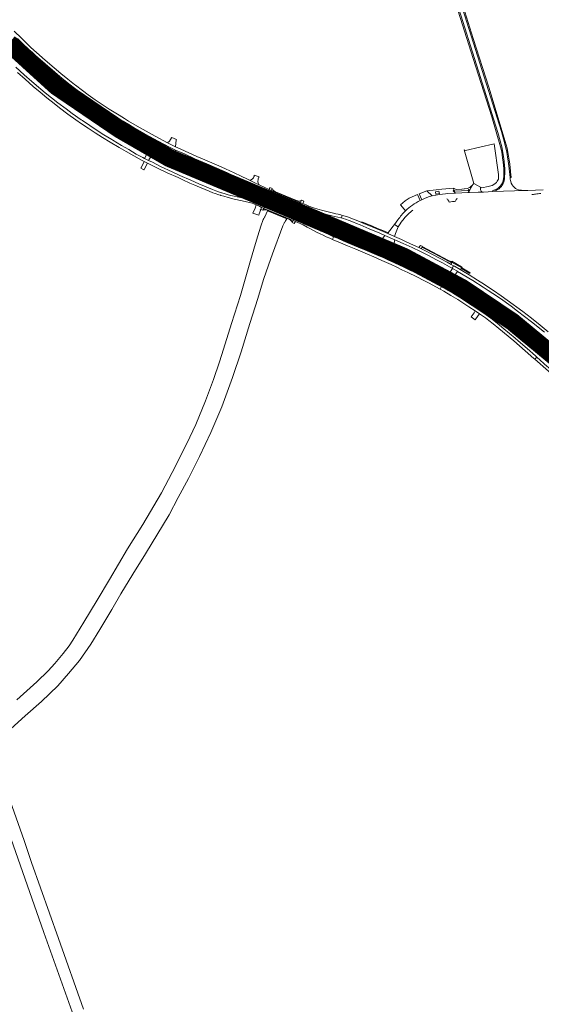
# Model space of a CAD drawing. Header units: metres. Extents: x 166325 to 190320, y 381923 to 404576.
# Tile 735 of 1056: x 173423 to 173856, y 397675 to 398494. Entities that reach past the tile are written whole.
import ezdxf

# ---------------------------------------------------------------- set-up
doc = ezdxf.new("R2010")
doc.units = ezdxf.units.M
for name, color, linetype, lineweight in [('B-WE-OG-WATER_BEEK-GV', 8, 'Continuous', 18), ('B-WE-VH-VERHARDING_ASFALT-GV', 8, 'Continuous', 18), ('B-WE-VH-VERHARDING_BETON-GV', 8, 'Continuous', 18), ('B-WE-VH-VERHARDING_BETONSTRAATSTEEN-GV', 8, 'Continuous', 18), ('B-WE-VH-VERHARDING_HALFVERHARDING-GV', 8, 'Continuous', 18), ('B-WE-VH-VERHARDING_N-WEG', 8, 'Continuous', 18), ('B-WE-VH-VERHARDING_STRAATBAKSTEEN-GV', 8, 'Continuous', 18)]:
    doc.layers.add(name, color=color, linetype=linetype, lineweight=lineweight)

msp = doc.modelspace()

# ---------------------------------------------------------------- linework, layer by layer
at = {"layer": 'B-WE-OG-WATER_BEEK-GV', "flags": 128}
for points in [[(173412.321, 397901.473), (173427.192, 397914.991), (173440.747, 397927.15), (173454.235, 397940.158), (173463.103, 397950.389), (173472.243, 397961.238), (173481.702, 397974.836), (173489.202, 397986.993), (173499.135, 398003.418), (173506.751, 398016.498), (173516.556, 398032.986), (173527.306, 398049.935), (173546.931, 398082.442), (173554.436, 398096.626), (173562.965, 398112.424), (173572.097, 398130.702), (173581.551, 398150.705), (173590.641, 398172.044), (173599.506, 398196.447), (173606.838, 398217.988), (173613.941, 398241.532), (173620.583, 398262.33), (173625.386, 398278.1), (173629.431, 398290.02), (173632.822, 398299.4), (173641.442, 398322.784), (173641.889, 398323.809), (173642.521, 398325.038), (173642.899, 398325.697), (173643.255, 398326.186), (173643.67, 398326.785), (173644.675, 398328.509), (173628.743, 398335.23), (173626.333, 398330.274), (173626.217, 398330.037), (173625.481, 398328.957), (173625.108, 398327.874), (173623.175, 398322.511), (173620.655, 398314.353), (173618.753, 398308.18), (173614.498, 398293.93), (173606.191, 398264.796), (173598.807, 398241.625), (173592.12, 398220.17), (173588.848, 398209.506), (173583.784, 398194.968), (173577.239, 398177.126), (173569.039, 398157.39), (173564.144, 398146.814), (173556.083, 398130.518), (173549.483, 398117.477), (173540.385, 398100.556), (173524.895, 398074.316), (173512.354, 398053.937), (173497.297, 398028.52), (173487.131, 398011.419), (173475.895, 397992.921), (173466.886, 397977.996), (173463.769, 397973.226), (173458.629, 397966.931), (173451.84, 397958.661), (173446.277, 397952.495), (173436.887, 397943.422), (173420.195, 397928.305)], [(173475.56, 397671.134), (173454.859, 397729.727), (173432.509, 397793.056), (173426.301, 397811.294), (173414.639, 397844.463)], [(173415.297, 397813.243), (173442.78, 397734.823), (173477.407, 397637.782)]]:
    msp.add_lwpolyline(points, dxfattribs=at)
at = {"layer": 'B-WE-VH-VERHARDING_ASFALT-GV', "flags": 128}
for points in [[(173734.64, 398671.449), (173745.89, 398635.941), (173769.669, 398560.535), (173769.903, 398559.795), (173820.205, 398400.281), (173823.52, 398388.59), (173825.2, 398378.721), (173825.91, 398370.281)], [(173734.64, 398671.449), (173745.89, 398635.941), (173769.669, 398560.535), (173769.903, 398559.795), (173820.205, 398400.281), (173823.52, 398388.59), (173825.2, 398378.721), (173825.91, 398370.281)], [(173830.539, 398361.571), (173830.406, 398362.856), (173829.3, 398372.69), (173827.58, 398384.031), (173825.83, 398392.09), (173823.15, 398401.09), (173772.826, 398560.683)], [(173830.539, 398361.571), (173830.406, 398362.856), (173829.3, 398372.69), (173827.58, 398384.031), (173825.83, 398392.09), (173823.15, 398401.09), (173772.826, 398560.683)], [(173419.892, 398464.79), (173423.16, 398461.725), (173423.875, 398461.055), (173427.619, 398457.631), (173432.276, 398453.44), (173437.125, 398449.2), (173441.354, 398445.549), (173445.246, 398442.212), (173445.75, 398441.781), (173450.134, 398438.179), (173455.007, 398434.245), (173460.483, 398429.95), (173464.878, 398426.6), (173469.6, 398423.082), (173473.825, 398420.056), (173478.171, 398416.967), (173478.715, 398416.595), (173482.783, 398413.811), (173487.673, 398410.592), (173494.1, 398406.432), (173498.958, 398403.304), (173503.039, 398400.825), (173504.143, 398400.154), (173509.239, 398397.084), (173515.526, 398393.476), (173520.278, 398390.782), (173524.497, 398388.46), (173527.404, 398386.844), (173528.688, 398386.129), (173536.189, 398382.242), (173537.09, 398381.775), (173545.219, 398377.643), (173551.434, 398374.661), (173555.618, 398372.65), (173562.84, 398369.401), (173576.549, 398363.433), (173586.106, 398359.369), (173593.077, 398356.478), (173600.691, 398353.269), (173612.73, 398348.308), (173618.016, 398346.088), (173620.269, 398345.132), (173626.303, 398342.562), (173627.627, 398342.004), (173627.733, 398342.267), (173628.797, 398344.899), (173629.84, 398347.476), (173629.997, 398347.865), (173628.017, 398348.632), (173624.022, 398350.23), (173616.7, 398353.397), (173610.286, 398356.005), (173606.542, 398357.532), (173603.51, 398358.774), (173596.441, 398361.843), (173595.496, 398362.221), (173590.982, 398364.027), (173584.929, 398366.589), (173579.491, 398368.892), (173573.993, 398371.247), (173565.081, 398375.195), (173559.293, 398377.754), (173553.958, 398380.279), (173548.511, 398382.87), (173543.22, 398385.521), (173537.402, 398388.493), (173529.548, 398392.734), (173524.623, 398395.441), (173519.233, 398398.575), (173513.217, 398402.032), (173508.535, 398404.884), (173506.336, 398406.24), (173504.594, 398407.315), (173500.92, 398409.549), (173497.624, 398411.585), (173491.846, 398415.311), (173486.689, 398418.715), (173480.943, 398422.622), (173475.838, 398426.167), (173469.768, 398430.648), (173464.255, 398434.711), (173460.102, 398437.982), (173455.182, 398441.935), (173450.845, 398445.55), (173446.18, 398449.488), (173441.911, 398453.17), (173437.247, 398457.288), (173432.873, 398461.235), (173427.762, 398465.888), (173427.387, 398466.244), (173423.32, 398470.095), (173418.327, 398474.865)], [(173857.765, 398352.676), (173845.012, 398352.223), (173842.819, 398352.141), (173816.047, 398351.196), (173808.145, 398350.86), (173806.913, 398350.807), (173803.928, 398350.68), (173796.649, 398350.431), (173795.565, 398350.383), (173784.893, 398349.971), (173778.42, 398349.59), (173776.566, 398349.484), (173771.671, 398348.893), (173768.716, 398348.375), (173765.664, 398347.688)], [(173816.047, 398351.196), (173842.819, 398352.141)], [(173816.047, 398351.196), (173842.819, 398352.141)], [(173757.007, 398344.473), (173755.465, 398343.685)], [(173737.118, 398327.827), (173734.144, 398323.873), (173737.408, 398321.895), (173738.856, 398324.363), (173739.926, 398325.844), (173742.157, 398328.711)], [(173858.786, 398221.128), (173853.209, 398225.74), (173843.817, 398233.349), (173834.396, 398240.735), (173824.804, 398247.836), (173814.964, 398254.693), (173802.61, 398263.017), (173792.64, 398269.456), (173782.386, 398275.745), (173777.378, 398278.56), (173775.998, 398276.205), (173775.817, 398275.897), (173776.835, 398275.311), (173778.803, 398274.184), (173784.872, 398270.608), (173789.96, 398267.421), (173795.339, 398264.016), (173803.601, 398258.588), (173810.22, 398254.079), (173815.772, 398250.304), (173823.764, 398244.74), (173830.145, 398239.981), (173835.786, 398235.703), (173842.371, 398230.386), (173850.03, 398224.154), (173856.716, 398218.631)]]:
    msp.add_lwpolyline(points, dxfattribs=at)
at = {"layer": 'B-WE-VH-VERHARDING_ASFALT-GV'}
for points in [[(173825.91, 398370.281, -0.0548704), (173825.582, 398361.824)], [(173825.91, 398370.281, -0.0548704), (173825.582, 398361.824)], [(173825.582, 398361.824, -0.239553), (173820.058, 398352.833)], [(173830.946, 398359.624, -0.0240549), (173830.539, 398361.571)], [(173830.946, 398359.624, -0.0240549), (173830.539, 398361.571)], [(173838.861, 398352.466, -0.3201111), (173830.946, 398359.624)], [(173838.861, 398352.466, -0.3201111), (173830.946, 398359.624)], [(173820.058, 398352.833, -0.094518), (173816.047, 398351.196)], [(173820.058, 398352.833, -0.094518), (173816.047, 398351.196)], [(173842.819, 398352.141, -0.0330819), (173838.861, 398352.466)], [(173842.819, 398352.141, -0.0330819), (173838.861, 398352.466)], [(173848.319, 398348.791, 0.0305703), (173851.56, 398349.126)], [(173851.56, 398349.126, -0.0422984), (173855.909, 398349.678)], [(173743.489, 398335.242, 0.0441025), (173737.118, 398327.827)], [(173742.157, 398328.711, -0.0647388), (173749.439, 398335.686)]]:
    msp.add_lwpolyline(points, format="xyb", dxfattribs=at)
at = {"layer": 'B-WE-VH-VERHARDING_ASFALT-GV', "flags": 128}
for points in [[(173628.797, 398344.899), (173627.733, 398342.267), (173627.627, 398342.004), (173651.786, 398331.891), (173651.871, 398332.184), (173653.018, 398334.731), (173650.527, 398335.742), (173639.508, 398340.37)], [(173629.997, 398347.865), (173629.84, 398347.476), (173628.797, 398344.899), (173639.508, 398340.37), (173650.527, 398335.742), (173653.018, 398334.731), (173654.134, 398337.341), (173654.293, 398337.697)], [(173653.018, 398334.731), (173651.871, 398332.184), (173651.786, 398331.891), (173653.591, 398331.103), (173657.831, 398329.398), (173662.223, 398327.539), (173666.468, 398325.765), (173671.716, 398323.566), (173678.014, 398320.875), (173684.118, 398318.245), (173685.221, 398317.789), (173685.347, 398318.093), (173686.418, 398320.675), (173678.57, 398323.964), (173669.595, 398327.734), (173658.592, 398332.384), (173654.862, 398333.938)], [(173654.293, 398337.697), (173654.134, 398337.341), (173653.018, 398334.731), (173654.862, 398333.938), (173658.592, 398332.384), (173669.595, 398327.734), (173678.57, 398323.964), (173686.418, 398320.675), (173687.496, 398323.273), (173687.64, 398323.62), (173681.974, 398325.971), (173670.73, 398330.678), (173661.399, 398334.584), (173656.152, 398336.868)], [(173730.909, 398305.096), (173721.007, 398309.328), (173715.965, 398311.597), (173708.473, 398314.766), (173699.893, 398318.499), (173699.784, 398318.546), (173691.997, 398321.813), (173687.64, 398323.62), (173687.496, 398323.273), (173686.418, 398320.675), (173687.911, 398320.049), (173697.599, 398316), (173705.652, 398312.619), (173713.844, 398309.232), (173719.957, 398306.618), (173728.462, 398302.914), (173735.759, 398299.623), (173742.235, 398296.611), (173750.564, 398292.567), (173753.107, 398291.328), (173761.231, 398287.274), (173763.811, 398285.951), (173771.81, 398281.69), (173777.378, 398278.56), (173778.833, 398281.044), (173779.009, 398281.344), (173776.648, 398282.728), (173772.222, 398285.056), (173763.736, 398289.479), (173755.752, 398293.506), (173747.675, 398297.432), (173739.15, 398301.459)], [(173735.759, 398299.623), (173728.462, 398302.914), (173719.957, 398306.618), (173713.844, 398309.232), (173705.652, 398312.619), (173697.599, 398316), (173687.911, 398320.049), (173686.418, 398320.675), (173685.347, 398318.093), (173685.221, 398317.789), (173691.532, 398315.181), (173698.528, 398312.182), (173706.515, 398308.875), (173714.809, 398305.418), (173721.889, 398302.344), (173723.71, 398301.583), (173724.023, 398301.249), (173726.073, 398300.351), (173726.384, 398300.399), (173734.742, 398296.675), (173741.389, 398293.602), (173746.423, 398291.17), (173754.736, 398287.085), (173761.014, 398283.849), (173767.394, 398280.565), (173769.84, 398279.258), (173774.297, 398276.772), (173775.817, 398275.897), (173775.998, 398276.205), (173777.378, 398278.56), (173771.81, 398281.69), (173763.811, 398285.951), (173761.231, 398287.274), (173753.107, 398291.328), (173750.564, 398292.567), (173742.235, 398296.611)], [(173858.521, 398225.537), (173846.998, 398234.823), (173836.796, 398242.837), (173829.856, 398248.041), (173818.584, 398256.075), (173808.248, 398263.062), (173808.058, 398263.19), (173798.41, 398269.548), (173789.339, 398275.158), (173785.995, 398277.25), (173779.009, 398281.344), (173778.833, 398281.044), (173777.378, 398278.56), (173782.386, 398275.745), (173792.64, 398269.456), (173802.61, 398263.017), (173814.964, 398254.693), (173824.804, 398247.836), (173834.396, 398240.735), (173843.817, 398233.349), (173853.209, 398225.74), (173858.786, 398221.128), (173860.55, 398223.256), (173860.845, 398223.611)]]:
    msp.add_lwpolyline(points, close=True, dxfattribs=at)
at = {"layer": 'B-WE-VH-VERHARDING_BETON-GV', "flags": 128}
for points in [[(173420.731, 398478.587), (173425.465, 398473.911), (173429.78, 398469.909), (173430.337, 398469.398), (173432.862, 398467.102), (173435.7, 398464.483), (173443.664, 398457.458), (173451.8, 398450.55), (173457.755, 398445.461), (173463.518, 398440.831), (173469.305, 398436.324), (173475.043, 398431.992), (173480.698, 398427.914), (173486.662, 398423.809), (173491.953, 398420.222), (173497.78, 398416.477), (173502.865, 398413.263), (173508.529, 398409.842), (173508.713, 398409.731), (173513.307, 398406.959), (173518.751, 398403.747), (173524.354, 398400.497), (173530.637, 398396.942), (173537.768, 398393.094), (173543.084, 398390.291), (173547.114, 398388.252), (173552.176, 398385.787), (173554.946, 398384.552), (173559.637, 398382.505), (173568.233, 398378.499), (173578.166, 398374.266), (173586.396, 398370.674), (173595.361, 398366.754), (173597.037, 398365.976), (173603.693, 398362.883), (173611.214, 398359.19), (173615.829, 398356.757), (173620.444, 398354.455), (173622.031, 398353.728), (173624.851, 398352.51), (173628.958, 398350.729), (173630.83, 398349.866), (173631.826, 398352.094), (173629.939, 398352.951), (173626.326, 398354.592), (173621.639, 398356.801), (173617.132, 398359.022), (173613.805, 398360.645), (173611.403, 398361.816), (173607.332, 398363.876), (173600.299, 398367.204), (173597.995, 398368.261), (173593.285, 398370.423), (173586.123, 398373.483), (173576.599, 398377.594), (173569.913, 398380.461), (173556.511, 398386.508), (173552.282, 398388.563), (173545.636, 398391.817), (173535.368, 398397.213), (173527.648, 398401.437), (173520.245, 398405.742), (173513.131, 398409.927), (173509.811, 398411.947), (173505.27, 398414.709), (173497.086, 398419.885), (173491.078, 398423.771), (173485.363, 398427.654), (173479.605, 398431.735), (173474.751, 398435.305), (173468.952, 398439.772), (173468.113, 398440.406), (173462.616, 398444.704), (173456.919, 398449.343), (173451.287, 398454.108), (173443.752, 398460.604), (173436.626, 398466.916), (173432, 398471.176), (173430.02, 398473), (173423.984, 398478.841), (173418.117, 398484.693)], [(173420.829, 398450.265), (173427.074, 398444.653), (173433.806, 398438.744), (173439.571, 398433.841), (173445.255, 398429.16), (173451.173, 398424.447), (173455.689, 398420.938), (173462.597, 398415.761), (173469.317, 398411.034), (173474.114, 398407.645), (173479.419, 398403.991), (173485.238, 398400.227), (173491.399, 398396.315), (173497.726, 398392.373), (173497.848, 398392.3), (173505.292, 398387.883), (173511.129, 398384.525), (173517.397, 398380.902), (173523.945, 398377.439), (173526.096, 398376.346), (173528.769, 398374.989), (173531.122, 398373.794), (173537.74, 398370.538), (173545.272, 398366.93), (173554.312, 398362.845), (173558.36, 398360.923), (173564.177, 398358.307), (173568.28, 398356.453), (173572.055, 398354.857), (173576.778, 398352.887), (173580.267, 398351.467), (173583.238, 398350.329), (173585.116, 398349.587), (173588.25, 398348.52), (173589.568, 398348.161), (173589.828, 398348.09), (173592.328, 398347.332), (173595.878, 398346.309), (173600.956, 398345.049), (173607.603, 398343.474), (173611.09, 398342.701), (173613.765, 398342.17), (173615.851, 398341.496), (173617.348, 398340.952), (173619.325, 398340.098), (173622.403, 398338.723), (173623.773, 398338.088), (173624.63, 398337.692), (173625.599, 398337.247), (173626.581, 398339.713), (173625.74, 398340.052), (173623.092, 398341.12), (173620.437, 398342.169), (173618.828, 398342.847), (173616.282, 398343.716), (173613.807, 398344.414), (173613.454, 398344.474), (173610.482, 398345.287), (173607.467, 398345.902), (173603.463, 398346.816), (173600.93, 398347.345), (173598.145, 398348.062), (173595.819, 398348.657), (173593.346, 398349.333), (173590.75, 398350.14), (173590.44, 398350.242), (173588.023, 398351.033), (173585.701, 398351.861), (173582.838, 398353.036), (173579.7, 398354.286), (173576.34, 398355.697), (173571.444, 398357.759), (173564.855, 398360.68), (173555.835, 398364.741), (173549.471, 398367.65), (173539.567, 398372.236), (173532.905, 398375.577), (173529.839, 398377.173), (173526.509, 398378.815), (173525.127, 398379.623), (173519.575, 398382.49), (173513.252, 398386.185), (173507.329, 398389.642), (173499.985, 398394.015), (173499.188, 398394.5), (173492.652, 398398.476), (173487.014, 398402.059), (173480.836, 398406.112), (173474.771, 398410.279), (173473.797, 398410.949), (173466.215, 398416.207), (173461.18, 398419.961), (173454.362, 398425.08), (173449.039, 398429.131), (173443.766, 398433.51), (173440.277, 398436.422), (173438.376, 398438.009), (173432.751, 398442.783), (173426.464, 398448.461), (173419.538, 398454.7)], [(173862.125, 398234.567), (173855.485, 398240.202), (173848.04, 398246.059), (173840.842, 398251.548), (173828.035, 398260.853), (173822.981, 398264.405), (173816.499, 398268.883), (173809.262, 398273.727), (173808.973, 398273.844), (173803.349, 398277.522), (173796.326, 398281.924), (173790.268, 398285.514), (173788.847, 398286.33), (173784.018, 398289.102), (173783.697, 398289.268), (173783.359, 398289.457), (173782.173, 398287.399), (173782.374, 398287.288), (173786.526, 398284.904), (173786.774, 398284.762), (173799.471, 398277.167), (173808.074, 398271.704), (173812.177, 398269.048), (173816.059, 398266.536), (173822.259, 398262.151), (173831.131, 398255.82), (173836.638, 398251.747), (173848.22, 398242.833), (173858.845, 398234.253)]]:
    msp.add_lwpolyline(points, dxfattribs=at)
for points in [[(173631.826, 398352.094), (173630.83, 398349.866), (173655.132, 398339.653), (173656.084, 398342.001), (173653.696, 398342.972)], [(173656.778, 398343.712), (173656.268, 398343.512), (173655.678, 398343.328), (173655.142, 398343.256), (173654.591, 398343.303), (173653.925, 398343.43), (173653.525, 398343.557), (173652.87, 398343.836), (173635.311, 398351.161), (173634.546, 398351.546), (173634.022, 398351.879), (173633.626, 398352.219), (173633.227, 398352.674), (173632.882, 398353.274), (173632.598, 398353.855), (173631.826, 398352.094), (173653.696, 398342.972), (173656.084, 398342.001)], [(173657.959, 398341.232), (173656.084, 398342.001), (173655.132, 398339.653), (173656.937, 398338.979), (173659.251, 398338.09), (173662.157, 398336.97), (173665.989, 398335.574), (173670.177, 398334.247), (173673.771, 398333.245), (173677.586, 398332.175), (173682.183, 398331.127), (173687.14, 398329.987), (173689.756, 398329.418), (173690.092, 398329.318), (173690.816, 398331.469), (173689.624, 398331.817), (173687.306, 398332.36), (173685.392, 398332.763), (173682.29, 398333.545), (173679.037, 398334.352), (173674.765, 398335.459), (173670.435, 398336.688), (173666.862, 398337.815), (173663.006, 398339.156), (173660.75, 398340.144)], [(173625.599, 398337.247), (173624.904, 398335.667), (173625.688, 398335.972), (173626.167, 398336.117), (173626.813, 398336.119), (173627.744, 398336.002), (173628.856, 398335.593), (173646.397, 398328.192), (173646.816, 398328.035), (173647.694, 398327.567), (173648.357, 398326.999), (173648.753, 398326.384), (173649.099, 398325.482), (173649.956, 398327.24)], [(173626.581, 398339.713), (173625.599, 398337.247), (173649.956, 398327.24), (173650.881, 398329.575)], [(173650.881, 398329.575), (173649.956, 398327.24), (173651.837, 398326.422), (173658.263, 398323.524), (173661.574, 398321.744), (173664.377, 398320.228), (173666.838, 398318.86), (173669.276, 398317.545), (173672.453, 398316.026), (173674.912, 398314.856), (173677.437, 398313.692), (173680.418, 398312.363), (173682.608, 398311.42), (173683.567, 398313.713), (173681.868, 398314.421), (173679.032, 398315.672), (173675.933, 398317.06), (173673.116, 398318.424), (173670.446, 398319.762), (173667.282, 398321.431), (173663.104, 398323.683), (173659.346, 398325.623), (173655.209, 398327.583), (173652.606, 398328.78)], [(173700.208, 398325.761), (173702.663, 398324.732), (173705.641, 398323.485), (173713.256, 398320.315), (173722.142, 398316.537), (173726.343, 398314.658), (173734.642, 398311.097), (173741.576, 398308.132), (173748.97, 398304.683), (173755.918, 398301.307), (173763.134, 398297.653), (173768.68, 398294.801), (173774.122, 398291.938), (173780.021, 398288.598), (173782.173, 398287.399), (173783.359, 398289.457), (173781.33, 398290.594), (173777.941, 398292.492), (173772.314, 398295.524), (173766.416, 398298.605), (173760.05, 398301.89), (173756.668, 398303.626), (173754.374, 398304.724), (173747.623, 398307.821), (173742.17, 398310.333), (173740.022, 398311.31), (173734.158, 398313.97), (173728.65, 398316.426), (173722.833, 398318.841), (173721.4, 398319.436), (173716.161, 398321.649), (173715.771, 398321.81), (173710.637, 398323.938), (173706.884, 398325.516), (173703.793, 398326.805), (173699.421, 398328.576), (173694.652, 398330.388), (173690.816, 398331.469), (173690.092, 398329.318), (173691.629, 398328.863), (173693.595, 398328.28), (173696.562, 398327.181)], [(173725.515, 398295.983), (173721.218, 398297.814), (173715.479, 398300.26), (173707.675, 398303.539), (173707.303, 398303.674), (173700.704, 398306.515), (173693.604, 398309.506), (173692.13, 398310.002), (173686.812, 398312.361), (173683.567, 398313.713), (173682.608, 398311.42), (173683.732, 398310.937), (173687.539, 398309.311), (173695.125, 398306.163), (173702.155, 398303.213), (173709.966, 398299.901), (173718.952, 398296.093), (173721.155, 398295.128), (173725.729, 398293.123), (173731.425, 398290.51), (173736.316, 398288.246), (173740.4, 398286.267), (173745.476, 398283.864), (173752.903, 398280.29), (173758.77, 398277.348), (173763.118, 398275.06), (173768.531, 398272.079), (173772.184, 398270.012), (173773.444, 398272.161), (173766.187, 398276.229), (173761.516, 398278.714), (173755.739, 398281.667), (173748.531, 398285.19), (173748.169, 398285.355), (173741.904, 398288.345), (173734.145, 398292.009), (173728.697, 398294.468)], [(173777.144, 398270.037), (173773.842, 398271.931), (173773.444, 398272.161), (173772.184, 398270.012), (173775.207, 398268.306), (173780.982, 398264.908), (173786.781, 398261.395), (173796.147, 398255.337), (173801.399, 398251.899), (173804.847, 398249.538), (173809.835, 398246.106), (173812.597, 398243.982), (173816.31, 398241.088), (173821.128, 398237.314), (173833.46, 398227.093), (173842.921, 398218.884), (173850.217, 398212.43), (173850.974, 398211.76), (173852.502, 398213.599), (173851.413, 398214.564), (173844.466, 398220.656), (173837.056, 398227.066), (173834.524, 398229.256), (173825.125, 398237.169), (173819.534, 398241.677), (173814.285, 398245.809), (173810.4, 398248.634), (173806.192, 398251.523), (173802.975, 398253.747), (173802.741, 398253.909), (173795.856, 398258.459), (173788.276, 398263.365), (173783.295, 398266.425), (173778.835, 398269.06)], [(173918.179, 398155.759), (173910.119, 398162.984), (173906.399, 398166.291), (173900.761, 398171.114), (173892.986, 398178.053), (173887.498, 398182.87), (173887.266, 398183.067), (173880.213, 398189.061), (173871.944, 398196.438), (173862.014, 398205.165), (173861.293, 398205.804), (173852.502, 398213.599), (173850.974, 398211.76), (173853.194, 398209.797), (173867.079, 398197.585), (173877.629, 398188.348), (173887.844, 398179.336), (173896.362, 398171.849), (173902.463, 398166.447), (173913.401, 398156.882), (173922.381, 398148.984), (173925.77, 398145.95), (173927.403, 398147.785), (173923.9, 398150.787)]]:
    msp.add_lwpolyline(points, close=True, dxfattribs=at)
at = {"layer": 'B-WE-VH-VERHARDING_BETONSTRAATSTEEN-GV', "flags": 128}
for points in [[(173543.084, 398390.291), (173539.505, 398387.903), (173545.267, 398384.971), (173553.516, 398380.963), (173552.176, 398385.787), (173547.114, 398388.252)], [(173552.857, 398394.561), (173548.986, 398396.15), (173548.937, 398396.057), (173547.222, 398393.129), (173545.636, 398391.817), (173552.282, 398388.563), (173552.744, 398394.241), (173552.799, 398394.398)], [(173817.042, 398391.083), (173793.176, 398385.516), (173792.105, 398385.976), (173800.285, 398357.97), (173802.847, 398356.608), (173805.872, 398355.001), (173806.864, 398354.474), (173812.016, 398355.525), (173815.397, 398356.215), (173815.582, 398356.401), (173816.824, 398357.086), (173817.819, 398357.89), (173819.031, 398358.719), (173819.689, 398359.895), (173820.721, 398361.513), (173820.638, 398365.452)], [(173528.688, 398386.129), (173527.404, 398386.844), (173528.409, 398382.235), (173526.509, 398378.815), (173529.839, 398377.173), (173531.797, 398380.8), (173536.189, 398382.242)], [(173528.769, 398374.989), (173526.096, 398376.346), (173523.503, 398371.087), (173523.364, 398370.804), (173525.934, 398369.288), (173526.126, 398369.635), (173526.409, 398370.148)], [(173621.595, 398363.418), (173617.547, 398365.025), (173617.668, 398364.691), (173617.689, 398364.313), (173617.582, 398363.799), (173617.362, 398363.418), (173616.9, 398362.741), (173616.092, 398361.871), (173615.014, 398361.085), (173613.805, 398360.645), (173617.132, 398359.022), (173621.639, 398356.801), (173620.944, 398358.438), (173620.724, 398359.372), (173620.637, 398359.982), (173620.763, 398361.143), (173620.971, 398361.89), (173621.517, 398363.198)], [(173611.214, 398359.19), (173608.509, 398358.252), (173606.542, 398357.532), (173610.286, 398356.005), (173616.7, 398353.397), (173624.022, 398350.23), (173622.031, 398353.728), (173620.444, 398354.455), (173615.829, 398356.757)], [(173799.017, 398356.542), (173798.224, 398355.917), (173797.431, 398355.292), (173796.767, 398354.769), (173794.654, 398353.663), (173792.509, 398353.512), (173792.335, 398353.499), (173792.127, 398353.485), (173790.121, 398353.343), (173785.585, 398353.023), (173784.43, 398353.434), (173783.279, 398353.95), (173783.59, 398352.505), (173784.541, 398351.719), (173795.404, 398352.158), (173795.944, 398353.095), (173796.81, 398352.595)], [(173795.995, 398351.181), (173795.565, 398350.383), (173796.649, 398350.431), (173803.928, 398350.68), (173806.913, 398350.807), (173806.733, 398351.012), (173806.279, 398351.698), (173806.106, 398352.024), (173805.899, 398352.584), (173805.77, 398353.166), (173805.761, 398353.226), (173805.718, 398353.821), (173805.755, 398354.416), (173805.872, 398355.001), (173802.847, 398356.608), (173800.285, 398357.97), (173799.434, 398357.012), (173799.017, 398356.542), (173796.81, 398352.595)], [(173632.598, 398353.855), (173630.697, 398354.682), (173629.939, 398352.951), (173631.826, 398352.094)], [(173784.199, 398350.705), (173782.953, 398351.734), (173783.59, 398352.505), (173783.279, 398353.95), (173773.713, 398353.262), (173768.868, 398352.742), (173761.164, 398351.973), (173765.664, 398347.688), (173768.716, 398348.375), (173771.671, 398348.893), (173776.566, 398349.484), (173778.42, 398349.59), (173784.893, 398349.971)], [(173771.555, 398349.555), (173768.606, 398349.003), (173768.24, 398351.083), (173771.195, 398351.602)], [(173623.003, 398336.358), (173623.773, 398338.088), (173622.403, 398338.723), (173619.325, 398340.098), (173618.31, 398337.554), (173616.534, 398333.177), (173621.445, 398331.584), (173621.848, 398332.737), (173622.914, 398335.59), (173622.615, 398335.699)], [(173620.269, 398345.132), (173618.016, 398346.088), (173618.828, 398342.847), (173620.437, 398342.169), (173623.092, 398341.12), (173625.74, 398340.052), (173626.581, 398339.713), (173627.627, 398342.004), (173626.303, 398342.562)], [(173656.778, 398343.712), (173656.084, 398342.001), (173657.959, 398341.232), (173658.881, 398343.312), (173657.012, 398344.089)], [(173625.599, 398337.247), (173624.63, 398337.692), (173623.773, 398338.088), (173623.003, 398336.358), (173624.904, 398335.667)], [(173651.837, 398326.422), (173649.956, 398327.24), (173649.099, 398325.482), (173650.968, 398324.67)], [(173721.4, 398319.436), (173722.833, 398318.841), (173728.65, 398316.426), (173728.975, 398316.893), (173725.931, 398318.182), (173723.209, 398319.334), (173721.631, 398319.989), (173716.392, 398322.202), (173716, 398322.364), (173707.188, 398326.183), (173706.884, 398325.516), (173710.637, 398323.938), (173715.771, 398321.81), (173716.161, 398321.649)], [(173735.107, 398316.331), (173737.408, 398321.895), (173734.144, 398323.873), (173732.976, 398322.292), (173730.615, 398319.097), (173730.189, 398318.517), (173728.975, 398316.893), (173728.65, 398316.426), (173734.158, 398313.97)], [(173734.642, 398311.097), (173726.343, 398314.658), (173725.52, 398313.658), (173724.514, 398312.508), (173723.857, 398312.048), (173723.096, 398311.657), (173722.052, 398311.445), (173720.907, 398311.302), (173719.494, 398311.34), (173717.384, 398311.497), (173715.965, 398311.597), (173721.007, 398309.328), (173730.909, 398305.096), (173739.15, 398301.459), (173737.765, 398302.803), (173736.015, 398304.582), (173734.859, 398306.09), (173734.376, 398306.897), (173734.12, 398307.646), (173734.062, 398308.46), (173734.123, 398309.364), (173734.362, 398310.291)], [(173781.643, 398291.995), (173781.768, 398292.556), (173781.74, 398292.572), (173780.993, 398292.992), (173779.185, 398294.008), (173757.129, 398305.567), (173756.978, 398304.916), (173759.859, 398303.488), (173772.425, 398297.062)], [(173781.643, 398291.995), (173781.33, 398290.594), (173783.359, 398289.457), (173783.697, 398289.268), (173784.018, 398289.102), (173788.847, 398286.33), (173789.84, 398287.295), (173790.312, 398287.753), (173790.166, 398287.835), (173781.768, 398292.556)], [(173786.526, 398284.904), (173782.374, 398287.288), (173780.275, 398283.848), (173776.648, 398282.728), (173779.009, 398281.344), (173785.995, 398277.25), (173784.445, 398281.322)], [(173789.84, 398287.295), (173796.954, 398283.123), (173797.154, 398283.645), (173790.312, 398287.753)], [(173803.601, 398258.588), (173804.166, 398255.751), (173802.975, 398253.747), (173806.192, 398251.523), (173807.284, 398253.018), (173810.22, 398254.079)], [(173804.847, 398249.538), (173801.399, 398251.899), (173800.371, 398250.369), (173798.085, 398246.968), (173801.455, 398244.614), (173803.886, 398248.143)]]:
    msp.add_lwpolyline(points, close=True, dxfattribs=at)
at = {"layer": 'B-WE-VH-VERHARDING_HALFVERHARDING-GV', "flags": 128}
for points in [[(173745.89, 398635.941), (173734.64, 398671.449), (173732.862, 398673.118), (173740.115, 398650.141), (173766.612, 398566.682), (173768.665, 398560.228), (173768.899, 398559.49), (173783.703, 398512.93), (173799.761, 398461.857), (173815.15, 398413.296), (173822.455, 398388.378), (173823.11, 398385.302), (173823.687, 398382.212), (173824.185, 398379.108), (173824.605, 398375.992), (173825.236, 398370.183)], [(173825.91, 398370.281), (173825.2, 398378.721), (173823.52, 398388.59), (173820.205, 398400.281), (173769.903, 398559.795), (173769.669, 398560.535), (173745.89, 398635.941)], [(173772.826, 398560.683), (173823.15, 398401.09), (173825.83, 398392.09), (173827.58, 398384.031), (173829.3, 398372.69), (173830.406, 398362.856), (173831.202, 398362.939), (173830.634, 398367.68), (173830.575, 398368.427), (173830.378, 398370.944), (173830.042, 398374.201), (173829.627, 398377.449), (173829.133, 398380.686), (173828.559, 398383.91), (173827.908, 398387.119), (173827.881, 398387.243), (173827.867, 398387.348), (173823.001, 398404.05), (173812.566, 398438.015), (173799.669, 398478.509), (173788.519, 398514.254)], [(173753.337, 398348.728), (173746.448, 398345.671), (173744.693, 398344.604), (173743.257, 398343.546), (173739.337, 398340.346), (173742.305, 398336.698), (173743.489, 398335.242)], [(173755.465, 398343.685), (173753.337, 398348.728)], [(173765.664, 398347.688), (173761.164, 398351.973), (173754.903, 398349.42), (173757.007, 398344.473)], [(173816.011, 398352.045), (173816.047, 398351.196)]]:
    msp.add_lwpolyline(points, dxfattribs=at)
at = {"layer": 'B-WE-VH-VERHARDING_HALFVERHARDING-GV'}
for points in [[(173825.297, 398368.194, -0.0336463), (173824.938, 398362.062)], [(173825.236, 398370.183, -0.0105636), (173825.297, 398368.194)], [(173824.938, 398362.062, -0.3235832), (173816.011, 398352.045)], [(173820.058, 398352.833, 0.239553), (173825.582, 398361.824)], [(173743.489, 398335.242, -0.0850716), (173755.465, 398343.685)], [(173757.007, 398344.473, -0.0493402), (173765.664, 398347.688)]]:
    msp.add_lwpolyline(points, format="xyb", dxfattribs=at)
at = {"layer": 'B-WE-VH-VERHARDING_N-WEG', "const_width": 15, "flags": 128}
msp.add_lwpolyline([(174543.69, 397622.747), (173879.2, 398204.089), (173832.453, 398242.781), (173790.707, 398270.883), (173741.877, 398297.054), (173652.078, 398335.088), (173546.976, 398379.183), (173505.868, 398402.953), (173453.188, 398438.797), (173413.568, 398474.865)], dxfattribs=at)
at = {"layer": 'B-WE-VH-VERHARDING_STRAATBAKSTEEN-GV'}
msp.add_lwpolyline([(173777.872, 398345.256, -0.0601845), (173779.288, 398343.531)], format="xyb", dxfattribs=at)
at = {"layer": 'B-WE-VH-VERHARDING_STRAATBAKSTEEN-GV', "flags": 128}
for points in [[(173779.288, 398343.531), (173779.524, 398343.138), (173779.84, 398342.532), (173782.391, 398342.873), (173784.07, 398343.098), (173785.107, 398343.214), (173785.315, 398343.923), (173785.599, 398344.606)], [(173785.599, 398344.606), (173785.955, 398345.254), (173786.245, 398345.668)]]:
    msp.add_lwpolyline(points, dxfattribs=at)
for points in [[(173757.129, 398305.567), (173757.282, 398305.768), (173755.914, 398306.439), (173755.544, 398306.003), (173754.374, 398304.724), (173756.668, 398303.626), (173756.978, 398304.916)], [(173781.768, 398292.556), (173790.166, 398287.835), (173790.559, 398288.463), (173790.083, 398288.726), (173781.859, 398293.273), (173781.74, 398292.572)]]:
    msp.add_lwpolyline(points, close=True, dxfattribs=at)

doc.saveas('drawing.dxf')
